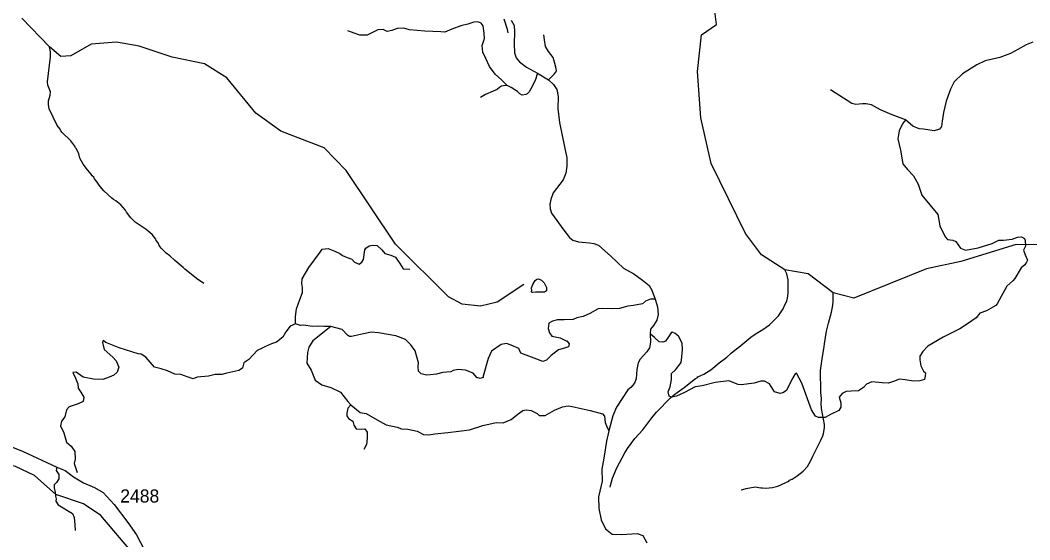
# Model space of a CAD drawing. Extents: x 1248089 to 1457196, y 820910 to 988753.
# Drawn here: x 1360632 to 1370260, y 847654 to 852611 of the extents above; entities that cross this region are included whole.
import ezdxf

# ---------------------------------------------------------------- set-up
doc = ezdxf.new("R2010")
doc.units = 0
for name, color, linetype in [('Exist Hydrographic Creek Single Shore', 7, 'Continuous'), ('Exist Hydrographic Misc Water Feature', 7, 'Continuous'), ('Exist Road Non-System Type 51', 7, 'Continuous'), ('Exist Road Secondary Type 41 Attributed', 7, 'Continuous'), ('Exist Road Secondary Type 51 Attributed', 7, 'Continuous'), ('Prop Lane Lines', 7, 'Continuous')]:
    doc.layers.add(name, color=color, linetype=linetype)

msp = doc.modelspace()

# ---------------------------------------------------------------- linework, layer by layer
at = {"layer": 'Exist Hydrographic Creek Single Shore'}
for points in [[(1370723.3, 850469.5), (1370130.7, 850472), (1369601.7, 850308.6), (1369274.8, 850239.6), (1368582.1, 849959.6), (1368386.2, 850010.2), (1368147.7, 850190.1), (1367924.4, 850229.5), (1367701.7, 850373.1), (1367547.7, 850576.4), (1367220.6, 851242.9), (1367121.6, 851678.2), (1367089.6, 852122), (1367130.6, 852472.5), (1367271.9, 852569.2), (1367256.8, 852697.6)], [(1361669.6, 847572.7), (1361401.6, 847886.7), (1361236.6, 847998.3), (1360972.6, 848085.7), (1360767.6, 848267), (1360586.6, 848352.8), (1360270.6, 848434.6), (1359982.6, 848584.9), (1359785.6, 848739.8), (1359504.5, 848853.8), (1358244.1, 848938), (1358222.6, 849055.1), (1358303.4, 849205.3), (1358258.9, 849294.3), (1358274.6, 849383.1), (1358303.4, 849407.8), (1358486.4, 849501.9)]]:
    msp.add_lwpolyline(points, dxfattribs=at)
at = {"layer": 'Exist Hydrographic Misc Water Feature'}
for points in [[(1365435.7, 850090.4), (1365181.6, 849921.5), (1365022.6, 849882), (1364847.7, 849901.9), (1364715.6, 849973.5), (1364209.7, 850476.1), (1363741.6, 851178.2), (1363529.6, 851392.6), (1363116.6, 851551.9), (1362878.6, 851724.1), (1362602.6, 852061.2), (1362388.6, 852193.5), (1362081.5, 852258.8), (1361766.6, 852363.6), (1361550.5, 852400.8), (1361308.6, 852382.7), (1361113.9, 852270.2), (1361019.4, 852266.1), (1360910.4, 852357.2), (1360647.1, 852629.9)], [(1365285.6, 852490.5), (1365280.3, 852522.6), (1365248.6, 852619.4)], [(1362382.7, 850098), (1362343.3, 850128.9), (1362327.5, 850137.3), (1362201.7, 850236.3), (1362186.1, 850252.7), (1362107.6, 850318.5), (1362060.6, 850363.7), (1362025.1, 850388.5), (1361976.2, 850437.6), (1361958.8, 850462), (1361947.3, 850486.3), (1361927.8, 850510.8), (1361924.2, 850520.9), (1361889.1, 850565.7), (1361834.1, 850613), (1361727.8, 850685.5), (1361688.7, 850724.4), (1361645.9, 850781.4), (1361636.4, 850799.7), (1361591.5, 850850.8), (1361544.3, 850887.9), (1361520.6, 850900.4), (1361504.9, 850912.8), (1361428.4, 850982.6), (1361395.3, 851023.4), (1361356.7, 851080.3), (1361341, 851096.7), (1361333.4, 851112.9), (1361319.7, 851125.2), (1361310, 851141.4), (1361275, 851182.2), (1361232.2, 851239.3), (1361201.6, 851296), (1361190.4, 851336.2), (1361167.5, 851384.8), (1361159.7, 851393), (1361152, 851409.2), (1361115.2, 851460), (1361033, 851540), (1361019.4, 851556.3), (1361011.8, 851572.5), (1360984.5, 851605.1), (1360908.1, 851766.9), (1360901, 851807.1), (1360901.8, 851841.1), (1360919, 851894.6), (1360919.7, 851926.6), (1360897.2, 851991.2), (1360891.9, 852023.2), (1360921.3, 852262.5), (1360920.4, 852310.5), (1360910.4, 852357.2)], [(1366259.6, 848155.9), (1366259.9, 848171.9), (1366281.5, 848243.4), (1366321.8, 848342.4), (1366397.1, 848484.6), (1366424, 848525.9), (1366494.2, 848620.2), (1366570, 848704.4), (1366654.6, 848816.4), (1366699.9, 848871.3), (1366835, 849010.1), (1366875.9, 849045.1), (1366965.3, 849106.9), (1367071.3, 849192.4), (1367087.5, 849200), (1367095.6, 849207.8), (1367152.3, 849234.5), (1367217.2, 849276.9), (1367298.8, 849343), (1367371.9, 849395.2), (1367412.8, 849434.3), (1367461.8, 849475.1), (1367486.1, 849490.5), (1367600.3, 849587.7), (1367649.1, 849622.6), (1367714, 849661), (1367779.1, 849705.5), (1367863, 849789.5), (1367908.5, 849856.4), (1367925.4, 849896), (1367944.2, 849929.5), (1367950.8, 849959.3), (1367956, 850007.2), (1367956.9, 850135.2), (1367942.1, 850191.6), (1367924.4, 850229.5)], [(1365504.8, 850051.9), (1365508.6, 850059.6), (1365519.2, 850089.3), (1365542.1, 850128.7), (1365560.4, 850142.3), (1365570.5, 850144), (1365580.4, 850141.8), (1365604.2, 850131.2), (1365627.6, 850106.7), (1365650.7, 850062.2), (1365652.3, 850046.1), (1365650, 850030.2), (1365633.5, 850016.5), (1365549.6, 850016.5), (1365517.5, 850013.3), (1365509.6, 850017.5), (1365510, 850037.5), (1365504.8, 850051.9)], [(1367507.3, 848132.2), (1367523.3, 848133.8), (1367555.6, 848145), (1367641.9, 848159), (1367695.8, 848149.7), (1367711.7, 848151.3), (1367743.7, 848148.5), (1367807.9, 848155), (1367856.2, 848165.9), (1367961.3, 848215.3), (1367969.5, 848223.2), (1367993.8, 848234.5), (1368042.5, 848265.4), (1368097.5, 848308.1), (1368138.6, 848355.1), (1368157.1, 848382.6), (1368178, 848422.2), (1368190.8, 848453.8), (1368268.2, 848604), (1368287.1, 848645.5), (1368293.7, 848667.4), (1368300.9, 848723.2), (1368301.7, 848755.2), (1368273.1, 848907.8), (1368270.2, 848955.9), (1368273.1, 848995.8), (1368272, 849035.8), (1368268.4, 849051.9), (1368266.7, 849155.9), (1368263.2, 849180), (1368265.3, 849270), (1368279.8, 849379.6), (1368300.6, 849499.1), (1368301.1, 849523.1), (1368321.8, 849644.6), (1368339.6, 849722.1), (1368370, 849825.4), (1368379, 849873.2), (1368384.1, 849921), (1368386.2, 850010.2)]]:
    msp.add_lwpolyline(points, dxfattribs=at)
at = {"layer": 'Exist Road Non-System Type 51'}
for points in [[(1365275.7, 851987.8), (1365221.1, 852040.7), (1365163, 852095.3), (1365106.6, 852169.4), (1365071.4, 852246.9), (1365044.9, 852306.8), (1365037.9, 852370.3), (1365048.5, 852398.5), (1365060.8, 852435.5), (1365057.3, 852488.4), (1365048.5, 852557.2), (1365027.3, 852581.8), (1365013.2, 852588.9), (1364988.6, 852594.2), (1364956.9, 852592.4), (1364902.3, 852574.8), (1364833.6, 852557.2), (1364747.3, 852525.4), (1364680.3, 852497.2), (1364643.3, 852499), (1364491.8, 852506), (1364343.9, 852518.4), (1364323.5, 852527.1), (1364291.8, 852534.1), (1364226.6, 852530.6), (1364177.3, 852513), (1364131.5, 852504.1), (1364092.7, 852523.5), (1364041.6, 852520), (1363973, 852483), (1363939.5, 852468.9), (1363872.5, 852468.9), (1363816.2, 852488.3), (1363756.3, 852511.2)], [(1365669.9, 852042.8), (1365722.7, 852097.1), (1365740.4, 852114.8), (1365747.4, 852130.6), (1365738.6, 852162.4), (1365726.3, 852210), (1365715.7, 852254), (1365671.7, 852314), (1365641.7, 852359.8), (1365632.9, 852423.3), (1365625.9, 852472.6)], [(1370290.1, 852400.9), (1370223.8, 852374.9), (1370145.9, 852331.7), (1370076.7, 852294.2), (1369973, 852253.8), (1369834.6, 852224.9), (1369753.9, 852184.6), (1369618.4, 852098), (1369537.7, 852023), (1369503.1, 851953.8), (1369462.7, 851838.4), (1369436.8, 851731.6), (1369425.3, 851648), (1369416.6, 851596.1), (1369399.3, 851573), (1369347.4, 851555.7), (1369246.5, 851573), (1369206.2, 851575.9), (1369145.6, 851598.9), (1369073.6, 851659.5), (1368947.8, 851708.9), (1368835.4, 851755), (1368748.9, 851804), (1368699.9, 851812.7), (1368665.3, 851813.7), (1368601.9, 851807.9), (1368561.5, 851816.5), (1368359.8, 851946.4)], [(1365566.8, 852104.7), (1365543.4, 852037.1), (1365501.2, 851957.8), (1365485.3, 851927.9), (1365465.9, 851908.5), (1365453.6, 851903.2), (1365420.1, 851896.1), (1365397.2, 851908.5), (1365374.3, 851929.6), (1365349.7, 851947.2), (1365312.7, 851968.4), (1365275.7, 851987.8)], [(1365275.7, 851987.8), (1365240.5, 851986), (1365222.9, 851982.5), (1365205.2, 851971.9), (1365180.6, 851950.8), (1365141.8, 851933.1), (1365069.6, 851903.2), (1365020.3, 851873.2)], [(1369073.6, 851659.5), (1369045.8, 851623.3), (1369014.1, 851556.9), (1369002.6, 851479), (1369028.5, 851372.3), (1369048.7, 851242.5), (1369094.8, 851187.7), (1369149.6, 851127.1), (1369195.7, 851046.3), (1369230.3, 850942.5), (1369382.2, 850756.5), (1369402.4, 850649.7), (1369451.4, 850545.9), (1369474.5, 850519.9), (1369526.3, 850511.3), (1369555.2, 850499.7), (1369598.4, 850436.3), (1369647.4, 850418.9), (1369768.5, 850439.1), (1369901.1, 850479.5), (1369964.5, 850514.1), (1370010.6, 850514.1), (1370091.4, 850522.8), (1370143.2, 850540.1), (1370180.7, 850543), (1370209.5, 850528.6), (1370215.3, 850508.4), (1370218.2, 850456.5), (1370200.9, 850418.9), (1370215.3, 850372.8), (1370238.4, 850320.9), (1370229.7, 850303.6), (1370212.4, 850277.6), (1370177.8, 850248.7), (1370117.3, 850145.9), (1370097.1, 850125.7), (1370042.3, 850073.8), (1369950.1, 849906.4), (1369935.7, 849889.1), (1369846.3, 849840.1), (1369782.9, 849817), (1369748.3, 849770.9), (1369664.7, 849713.2), (1369592.6, 849667), (1369434.1, 849586.2), (1369287.8, 849501.1), (1369238.8, 849449.2), (1369212.9, 849405.9), (1369210, 849371.3), (1369221.5, 849313.6), (1369247.5, 849264.5), (1369264.8, 849247.2), (1369261.9, 849215.5), (1369256.1, 849183.8)], [(1363257.6, 849713.5), (1363256.5, 849785.2), (1363268, 849857.4), (1363299.7, 849946.8), (1363322.8, 850013.1), (1363325.7, 850062.2), (1363317, 850099.7), (1363319.9, 850142.9), (1363383.3, 850252.6), (1363492.9, 850399.7), (1363513, 850428.5), (1363567.8, 850434.3), (1363631.2, 850408.3), (1363680.2, 850385.3), (1363706.2, 850365.1), (1363749.4, 850347.8), (1363795.5, 850330.5), (1363821.5, 850301.6), (1363864.7, 850284.3), (1363890.7, 850304.5), (1363905.1, 850327.6), (1363919.5, 850419.9), (1363928.1, 850437.2), (1363959.8, 850457.4), (1363991.6, 850466), (1364037.7, 850463.2), (1364080.9, 850419.9), (1364109.7, 850385.3), (1364167.4, 850370.8), (1364210.6, 850350.6), (1364251, 850290.1), (1364282.7, 850238.1), (1364349, 850235.3)], [(1366687.3, 849949.9), (1366641.4, 849950.4), (1366595.3, 849930.2), (1366566.4, 849904.3), (1366479.9, 849889.8), (1366425.2, 849884.1), (1366347.3, 849861), (1366269.5, 849858.1), (1366185.9, 849861), (1366142.7, 849858.1), (1366064.8, 849812), (1366001.4, 849783.1), (1365940.9, 849771.6), (1365906.3, 849757.2), (1365819.8, 849754.3), (1365756.4, 849751.4), (1365707.4, 849739.8), (1365672.8, 849722.5), (1365667, 849670.6), (1365678.6, 849630.2), (1365701.6, 849598.5), (1365782.3, 849581.2), (1365840, 849552.3), (1365845.8, 849552.3), (1365865.9, 849523.5), (1365860.2, 849494.6), (1365822.7, 849483.1), (1365765, 849465.8), (1365695.9, 849413.9), (1365652.6, 849367.7), (1365615.1, 849356.2), (1365560.4, 849376.4), (1365407.6, 849434.1), (1365387.4, 849480.2), (1365315.3, 849511.9), (1365269.2, 849526.4), (1365220.2, 849517.7), (1365125.1, 849454.3), (1365093.4, 849385), (1365047.3, 849214.8), (1365045.8, 849204), (1365019.9, 849192.5), (1364988.2, 849204), (1364950.7, 849244.4), (1364878.6, 849273.3), (1364809.5, 849279), (1364760.5, 849270.4), (1364737.4, 849256), (1364662.4, 849250.2), (1364601.9, 849235.8), (1364541.4, 849227.1), (1364506.8, 849224.2), (1364454.9, 849238.6), (1364431.8, 849261.7), (1364426.1, 849307.9), (1364428.9, 849342.5), (1364400.1, 849457.9), (1364356.9, 849515.6), (1364305, 849564.6), (1364215.6, 849599.2), (1364048.4, 849628.1), (1363982.1, 849636.7), (1363907.2, 849619.4), (1363791.9, 849593.5), (1363771.7, 849593.5), (1363754.4, 849605), (1363702.5, 849659.8), (1363595.9, 849688.7)], [(1363257.6, 849713.5), (1363205.7, 849693.4), (1363165.4, 849638.5), (1363136.5, 849586.6), (1363076, 849540.5), (1363029.9, 849523.2), (1362972.2, 849497.2), (1362940.5, 849482.8), (1362891.5, 849459.7), (1362813.7, 849373.1), (1362764.7, 849341.4), (1362753.1, 849292.4), (1362718.5, 849269.3), (1362603.2, 849243.3), (1362554.2, 849231.8), (1362490.8, 849231.8), (1362427.4, 849214.5), (1362320.7, 849205.8), (1362280.4, 849191.4), (1362234.3, 849205.8), (1362165.1, 849231.8), (1362107.4, 849234.7), (1362038.2, 849266.4), (1361977.7, 849286.6), (1361914.3, 849301), (1361830.7, 849396.2), (1361784.6, 849425.1), (1361755.7, 849428), (1361577, 849485.7), (1361450.2, 849537.6), (1361424.2, 849554.9), (1361415.6, 849537.6), (1361432.9, 849471.2), (1361516.5, 849396.2), (1361548.2, 849361.6), (1361571.2, 849301), (1361556.8, 849254.9), (1361525.1, 849226), (1361479, 849205.8), (1361421.3, 849182.7), (1361332, 849185.6), (1361234, 849205.8), (1361164.8, 849254.9), (1361133.1, 849252), (1361159, 849197.2), (1361182.1, 849142.4), (1361185.9, 849100.7), (1361209, 849063.2), (1361237.8, 849014.2), (1361232, 848973.8), (1361185.9, 848950.7), (1361099.4, 848921.9), (1361073.5, 848893), (1361059.1, 848826.7), (1361024.5, 848786.3), (1361015.8, 848743), (1361047.5, 848673.8), (1361073.5, 848587.2), (1361119.6, 848546.9), (1361154.2, 848497.8), (1361157.1, 848422.8), (1361148.4, 848382.4), (1361174.4, 848295.9)], [(1363595.9, 849688.7), (1363534.3, 849690.5), (1363479.6, 849693.4), (1363419, 849690.5), (1363332.6, 849702), (1363306.6, 849699.1), (1363257.6, 849713.5)], [(1363595.9, 849688.7), (1363561.4, 849662.8), (1363423, 849553.1), (1363385.6, 849492.6), (1363371.1, 849440.6), (1363365.4, 849339.7), (1363405.7, 849273.3), (1363446.1, 849178.1), (1363509.5, 849132), (1363596, 849106), (1363685.4, 849062.7), (1363757.4, 848973.3), (1363786.3, 848941.6)], [(1369256.1, 849183.8), (1369210, 849172.2), (1369149.5, 849169.3), (1369071.6, 849180.9), (1369016.9, 849186.7), (1368959.2, 849163.6), (1368913.1, 849149.2), (1368852.5, 849152), (1368754.5, 849160.7), (1368702.6, 849140.5), (1368673.8, 849105.9), (1368627.7, 849077), (1368555.6, 849071.3), (1368509.5, 849068.4), (1368469.1, 849051.1), (1368443.2, 849016.5), (1368457.6, 848961.6), (1368457.6, 848918.4), (1368440.3, 848889.5), (1368359.6, 848849.1), (1368307.7, 848820.3), (1368244.3, 848820.3), (1368216.3, 848832.9), (1368178.8, 848893.5), (1368086.6, 849147.3), (1368034.7, 849242.5), (1368023.6, 849238.6), (1367991.9, 849183.8), (1367940, 849080), (1367905.4, 849056.9), (1367879.5, 849051.1), (1367824.7, 849065.5), (1367778.6, 849143.4), (1367729.6, 849166.5), (1367695, 849166.5), (1367631.6, 849149.2), (1367507.6, 849131.9), (1367478.8, 849134.8), (1367389.4, 849172.3), (1367259.7, 849155), (1367135.8, 849123.2), (1367069.5, 849114.6), (1366965.7, 849059.8), (1366890.7, 849025.2), (1366844.6, 849016.5), (1366821.5, 849025.2), (1366812.9, 849065.5), (1366830.2, 849114.6), (1366841.7, 849183.8), (1366841.7, 849241.5), (1366882.1, 849276.1), (1366936.9, 849345.4), (1366942.6, 849400.2), (1366948.4, 849469.4), (1366945.5, 849530), (1366910.9, 849596.3), (1366879.2, 849622.3), (1366850.4, 849636.7), (1366838.8, 849628.1), (1366815.8, 849590.6), (1366787, 849550.2), (1366761, 849538.6), (1366726.4, 849541.5), (1366680.3, 849584.8), (1366639.8, 849619.6)], [(1363786.3, 848941.6), (1363757.3, 848910.9), (1363748.6, 848861.9), (1363748.6, 848835.9), (1363763, 848812.9), (1363803.4, 848786.9), (1363814.9, 848749.4), (1363835.1, 848711.9), (1363887, 848709), (1363918.7, 848711.9), (1363941.8, 848680.2), (1363941.8, 848622.5), (1363936, 848564.8), (1363910.1, 848515.7)], [(1363786.3, 848941.6), (1363872.7, 848869.5), (1363930.4, 848857.9), (1364037, 848800.2), (1364120.6, 848751.2), (1364227.3, 848728.1), (1364267.7, 848713.7), (1364328.2, 848710.8), (1364417.6, 848690.6), (1364478.1, 848658.9), (1364530, 848656), (1364587.6, 848664.6), (1364711.6, 848679.1), (1364815.4, 848690.6), (1364916.3, 848702.1), (1365043.1, 848745.4), (1365169.9, 848774.3), (1365239.1, 848771.4), (1365314.1, 848803.1), (1365380.4, 848855), (1365426.5, 848886.8), (1365458.2, 848895.4), (1365504.3, 848886.8), (1365562, 848857.9), (1365582.2, 848840.6), (1365636.9, 848840.6), (1365726.3, 848892.5), (1365804.1, 848924.3), (1365857.2, 848933.3), (1365894.7, 848924.6), (1366067.7, 848887.1), (1366185.9, 848855.4), (1366203.2, 848835.2), (1366211.8, 848774.6), (1366223.3, 848742.9), (1366246.3, 848692.8)], [(1360981.2, 848346.8), (1360976.6, 848317), (1361001.8, 848278.1), (1361001.8, 848257.5), (1361001.8, 848234.6), (1360978.9, 848202.5), (1360956.1, 848177.3), (1360956.1, 848149.8), (1360965.2, 848106.3), (1360969.8, 848072), (1360974.4, 848044.5), (1360972.1, 848021.6), (1360992.7, 847987.2), (1361130, 847904.8), (1361146, 847868.1), (1361152.9, 847797.1), (1361155.2, 847744.5)]]:
    msp.add_lwpolyline(points, dxfattribs=at)
at = {"layer": 'Exist Road Secondary Type 41 Attributed'}
for points in [[(1365313.1, 852611.3), (1365342, 852559.7), (1365346.1, 852499.8), (1365341.9, 852385.5), (1365346.1, 852298.8), (1365362.6, 852253.3), (1365393.5, 852214.1), (1365459.5, 852164.6), (1365566.8, 852104.7), (1365669.9, 852042.8), (1365718.8, 851996.2), (1365749.8, 851948.7), (1365762.2, 851882.7), (1365760.1, 851769.1), (1365776.6, 851634.9), (1365824, 851403.7), (1365846.6, 851297.6), (1365846.6, 851217.1), (1365836.3, 851153.1), (1365811.6, 851087), (1365714.6, 850965.2), (1365691.9, 850901.2), (1365681.6, 850855.8), (1365685.7, 850812.4), (1365700.2, 850769.1), (1365817.8, 850608.1), (1365870.9, 850537.2), (1365901.8, 850512.5), (1365955.5, 850498), (1366060.7, 850487.7), (1366101.9, 850481.5), (1366147.3, 850465), (1366264.9, 850359.7), (1366386.6, 850244.1), (1366483.6, 850192.5), (1366568.1, 850130.5), (1366629.5, 850080), (1366656.3, 850034.5), (1366687.3, 849949.9), (1366709.9, 849877.6), (1366716.1, 849803.3)], [(1366716.1, 849803.3), (1366701.7, 849749.6), (1366670.8, 849700.1), (1366643.9, 849665), (1366639.8, 849619.6), (1366643.9, 849541.1), (1366633.6, 849485.4), (1366608.9, 849446.2), (1366544.9, 849378), (1366526.5, 849341.9), (1366514.1, 849280), (1366505.9, 849191.2), (1366491.4, 849147.8), (1366456.4, 849106.5), (1366427.5, 849085.9), (1366320.2, 848918.7), (1366283.4, 848837.3), (1366246.3, 848692.8), (1366223.6, 848595.8), (1366198.9, 848432.7), (1366180.3, 848327.4), (1366182.7, 848215), (1366145.5, 848064.6), (1366150, 847953), (1366172.3, 847845.8), (1366213.9, 847758), (1366277.5, 847709.3), (1366366.8, 847706.3), (1366515.5, 847715.3), (1366569.1, 847694.4), (1366607.5, 847625.1)]]:
    msp.add_lwpolyline(points, dxfattribs=at)
at = {"layer": 'Exist Road Secondary Type 51 Attributed'}
msp.add_lwpolyline([(1360461.5, 848577.1), (1360652.9, 848499.9), (1360981.2, 848346.8), (1361061.3, 848314.8), (1361141.1, 848256.3), (1361236.8, 848197.7), (1361340.5, 848152.5), (1361423, 848104.6), (1361529.3, 847992.8), (1361659.6, 847819.9), (1361741.2, 847701), (1361855.6, 847482.8)], dxfattribs=at)

# ---------------------------------------------------------------- texts
at = {"layer": 'Prop Lane Lines'}
msp.add_text('2488', height=125, dxfattribs=at).set_placement((1361586.5, 848010))

doc.saveas('drawing.dxf')
